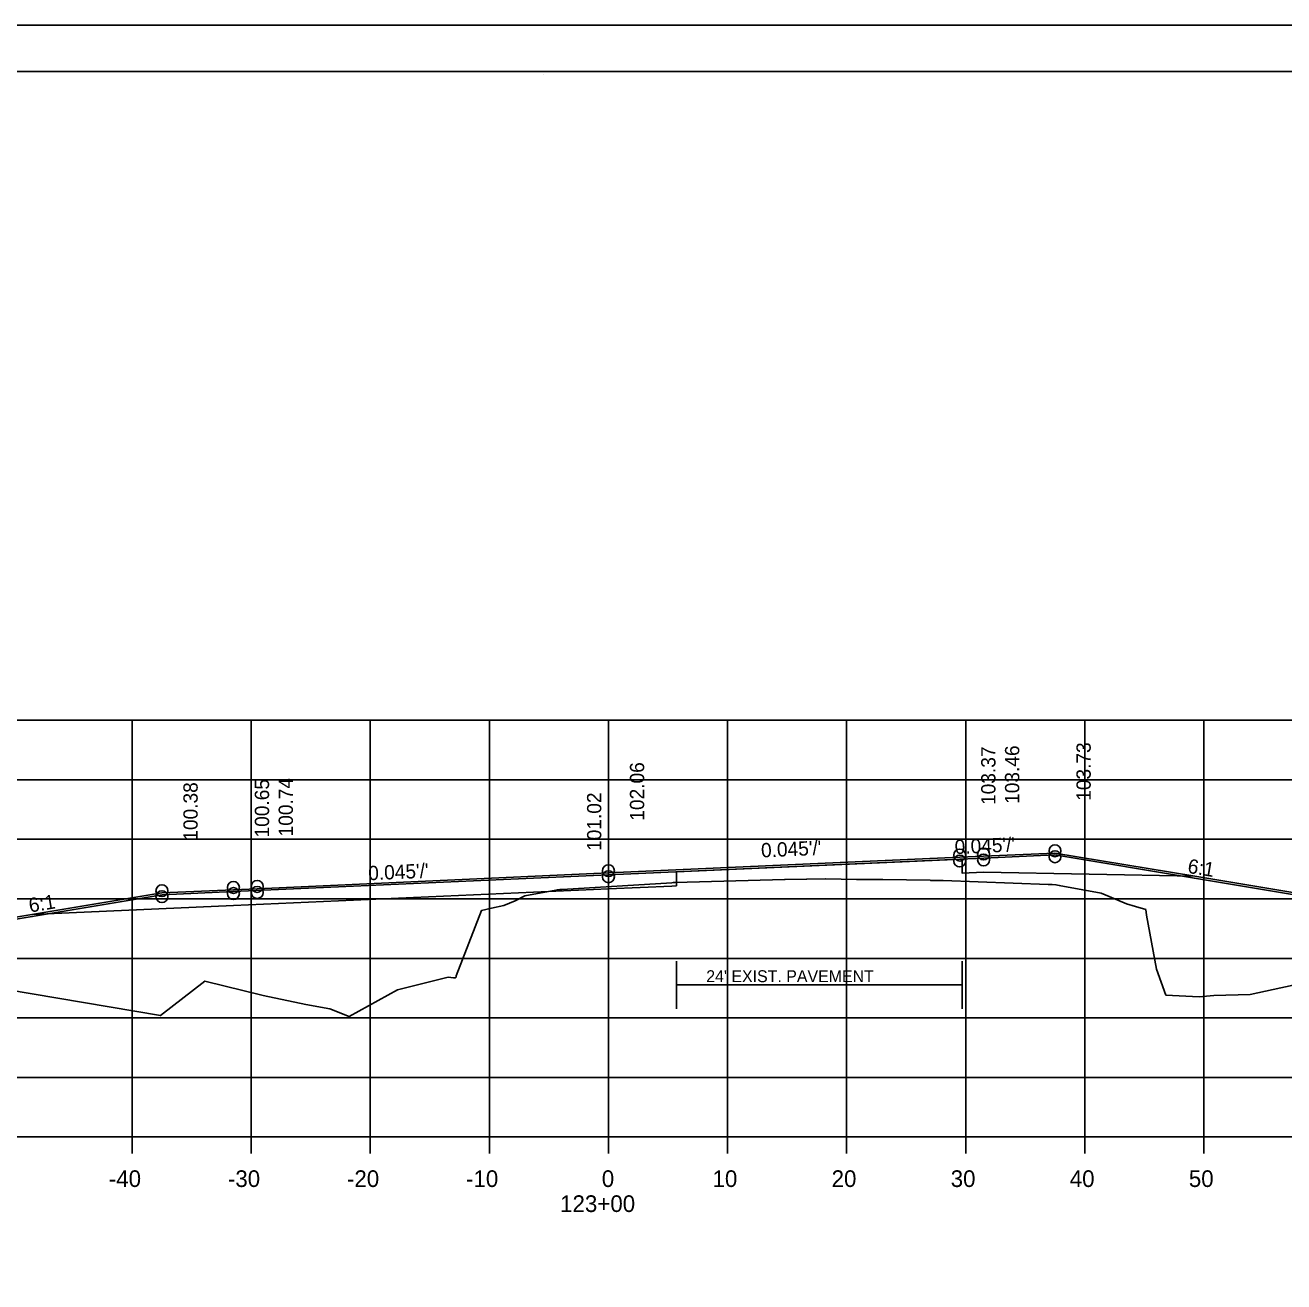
# Model space of a CAD drawing. Extents: x 1175611 to 1176402, y -433344 to -416213.
# Drawn here: x 1175732 to 1175837.7, y -431529 to -431423.5 of the extents above; entities that cross this region are included whole.
import ezdxf

# ---------------------------------------------------------------- set-up
doc = ezdxf.new("R2010")
doc.units = 0
for name, color, linetype in [('Default', 7, 'Continuous'), ('R_Alt Surface', 7, 'Continuous'), ('R_Axis', 7, 'Continuous'), ('R_Axis Annot', 7, 'Continuous'), ('R_Border', 7, 'Continuous'), ('R_Draft', 7, 'Continuous'), ('R_Exist Surface', 7, 'Continuous'), ('R_Fin Surface', 7, 'Continuous'), ('R_Grid', 7, 'Continuous'), ('R_No Plot', 7, 'Continuous'), ('R_Xsect Elev', 7, 'Continuous'), ('R_Xsect Slope', 7, 'Continuous')]:
    doc.layers.add(name, color=color, linetype=linetype)

msp = doc.modelspace()

# ---------------------------------------------------------------- linework, layer by layer
at = {"layer": 'Default'}
msp.add_lwpolyline([(1175689.4, -431502.15), (1175702.5, -431506.52), (1175721.51, -431500.18), (1175732.58, -431498.34), (1175743.49, -431496.52), (1175749.48, -431496.25), (1175780.98, -431494.85), (1175810.48, -431493.53), (1175812.48, -431493.44), (1175818.46, -431493.17), (1175830.18, -431495.13), (1175840.43, -431496.83), (1175857.93, -431502.67)], dxfattribs=at)
at = {"layer": 'R_Alt Surface'}
msp.add_lwpolyline([(1175732.55, -431498.18), (1175749.47, -431497.42), (1175780.97, -431496.01), (1175786.28, -431495.78), (1175786.67, -431495.76), (1175786.67, -431494.59), (1175810.67, -431493.52), (1175810.67, -431494.69), (1175812.47, -431494.61), (1175830.21, -431494.96)], dxfattribs=at)
at = {"layer": 'R_Axis'}
for p, q in [((1175640.97, -431516.85), (1175920.97, -431516.85)), ((1175740.97, -431518.25), (1175740.97, -431516.85)), ((1175750.97, -431518.25), (1175750.97, -431516.85)), ((1175760.97, -431518.25), (1175760.97, -431516.85)), ((1175770.97, -431518.25), (1175770.97, -431516.85)), ((1175780.97, -431518.25), (1175780.97, -431516.85)), ((1175790.97, -431518.25), (1175790.97, -431516.85)), ((1175800.97, -431518.25), (1175800.97, -431516.85)), ((1175810.97, -431518.25), (1175810.97, -431516.85)), ((1175820.97, -431518.25), (1175820.97, -431516.85)), ((1175830.97, -431518.25), (1175830.97, -431516.85))]:
    msp.add_line(p, q, dxfattribs=at)
at = {"layer": 'R_Border'}
for p, q in [((1175622.97, -431427.39), (1175939.15, -431427.39)), ((1175775.49, -431427.65), (1175775.49, -431427.65)), ((1175775.49, -431427.65), (1175775.49, -431427.65))]:
    msp.add_line(p, q, dxfattribs=at)
at = {"layer": 'R_Draft'}
for q in [(1175786.67, -431504.08), (1175810.67, -431504.08)]:
    msp.add_line((1175798.67, -431504.08), q, dxfattribs=at)
for points in [[(1175786.67, -431506.08), (1175786.67, -431502.08)], [(1175810.67, -431506.08), (1175810.67, -431502.08)]]:
    msp.add_lwpolyline(points, dxfattribs=at)
at = {"layer": 'R_Exist Surface'}
msp.add_lwpolyline([(1175728.23, -431504.09), (1175743.34, -431506.65), (1175747.07, -431503.78), (1175751.98, -431504.98), (1175755.55, -431505.72), (1175757.56, -431506.08), (1175759.19, -431506.74), (1175763.26, -431504.49), (1175767.52, -431503.44), (1175767.96, -431503.48), (1175768.12, -431503.48), (1175768.17, -431503.43), (1175768.18, -431503.33), (1175770.3, -431497.84), (1175771.15, -431497.63), (1175772.17, -431497.41), (1175773.13, -431497.01), (1175773.95, -431496.59), (1175776.56, -431496.13), (1175776.67, -431496.11), (1175776.72, -431496.1), (1175776.89, -431496.08), (1175777.07, -431496.07), (1175786.28, -431495.5), (1175786.41, -431495.49), (1175786.44, -431495.49), (1175786.56, -431495.48), (1175795.74, -431495.22), (1175795.82, -431495.22), (1175797.6, -431495.2), (1175797.63, -431495.2), (1175797.64, -431495.2), (1175799.2, -431495.18), (1175799.23, -431495.18), (1175801.79, -431495.24), (1175801.82, -431495.24), (1175804, -431495.22), (1175804.02, -431495.22), (1175808, -431495.29), (1175808.02, -431495.3), (1175809.06, -431495.3), (1175809.07, -431495.3), (1175817.9, -431495.65), (1175818.22, -431495.66), (1175818.55, -431495.67), (1175818.67, -431495.7), (1175818.82, -431495.72), (1175822.36, -431496.38), (1175823.03, -431496.67), (1175824.47, -431497.27), (1175825.23, -431497.5), (1175826.09, -431497.76), (1175826.15, -431498.22), (1175827, -431502.75), (1175827.79, -431504.94), (1175830.57, -431505.08), (1175831.8, -431504.98), (1175834.86, -431504.89), (1175840.4, -431503.69)], dxfattribs=at)
at = {"layer": 'R_Fin Surface'}
msp.add_lwpolyline([(1175689.45, -431502), (1175702.5, -431506.35), (1175721.47, -431500.02), (1175732.55, -431498.18), (1175743.47, -431496.36), (1175749.47, -431496.09), (1175751.47, -431496), (1175780.97, -431494.68), (1175810.47, -431493.36), (1175812.47, -431493.27), (1175818.47, -431493.01), (1175830.21, -431494.96), (1175840.47, -431496.67), (1175857.98, -431502.51)], dxfattribs=at)
msp.add_lwpolyline([(1175689.45, -431502), (1175702.5, -431506.35), (1175721.47, -431500.02), (1175732.55, -431498.18), (1175743.47, -431496.36), (1175749.47, -431496.09), (1175751.47, -431496), (1175780.97, -431494.68), (1175810.47, -431493.36), (1175812.47, -431493.27), (1175818.47, -431493.01), (1175830.21, -431494.96), (1175840.47, -431496.67), (1175857.98, -431502.51)], dxfattribs=at)
at = {"layer": 'R_Grid'}
for p, q in [((1175640.97, -431481.85), (1175920.97, -431481.85)), ((1175740.97, -431516.85), (1175740.97, -431481.85)), ((1175750.97, -431516.85), (1175750.97, -431481.85)), ((1175760.97, -431516.85), (1175760.97, -431481.85)), ((1175770.97, -431516.85), (1175770.97, -431481.85)), ((1175780.97, -431516.85), (1175780.97, -431481.85)), ((1175790.97, -431516.85), (1175790.97, -431481.85)), ((1175800.97, -431516.85), (1175800.97, -431481.85)), ((1175810.97, -431516.85), (1175810.97, -431481.85)), ((1175820.97, -431516.85), (1175820.97, -431481.85)), ((1175830.97, -431516.85), (1175830.97, -431481.85)), ((1175640.97, -431486.85), (1175920.97, -431486.85)), ((1175640.97, -431491.85), (1175920.97, -431491.85)), ((1175640.97, -431496.85), (1175920.97, -431496.85)), ((1175640.97, -431501.85), (1175920.97, -431501.85)), ((1175640.97, -431506.85), (1175920.97, -431506.85)), ((1175640.97, -431511.85), (1175920.97, -431511.85)), ((1175640.97, -431516.85), (1175920.97, -431516.85))]:
    msp.add_line(p, q, dxfattribs=at)
at = {"layer": 'R_No Plot'}
msp.add_line((1175610.57, -431423.49), (1175943.91, -431423.49), dxfattribs=at)
msp.add_lwpolyline([(1175610.57, -431423.49), (1175943.91, -431423.49), (1175943.91, -431636.83), (1175610.57, -431636.83)], close=True, dxfattribs=at)
for centre in [(1175818.47, -431492.82), (1175810.47, -431493.18), (1175810.47, -431493.68), (1175812.47, -431493.09), (1175812.47, -431493.59), (1175818.47, -431493.32), (1175780.97, -431494.49), (1175780.97, -431495), (1175749.47, -431495.9), (1175751.47, -431495.81), (1175743.47, -431496.17), (1175743.47, -431496.67), (1175749.47, -431496.41), (1175751.47, -431496.32)]:
    msp.add_circle(centre, 0.5, dxfattribs=at)

# ---------------------------------------------------------------- texts
at = {"layer": 'R_Axis Annot'}
for s, p in [('-40', (1175739.01, -431521.05)), ('-30', (1175749.01, -431521.05)), ('-20', (1175759.01, -431521.05)), ('-10', (1175769.01, -431521.05)), ('0', (1175780.41, -431521.05)), ('10', (1175789.71, -431521.05)), ('20', (1175799.71, -431521.05)), ('30', (1175809.71, -431521.05)), ('40', (1175819.71, -431521.05)), ('50', (1175829.71, -431521.05)), ('123+00', (1175776.91, -431523.15))]:
    msp.add_text(s, height=1.4, dxfattribs=at).set_placement(p)
at = {"layer": 'R_Draft'}
msp.add_text("24' EXIST. PAVEMENT", height=1, dxfattribs=at).set_placement((1175789.18, -431503.85))
at = {"layer": 'R_Xsect Elev'}
for s, p in [('103.73', (1175821.47, -431488.62)), ('103.37', (1175813.47, -431488.97)), ('103.46', (1175815.47, -431488.88)), ('102.06', (1175783.97, -431490.29)), ('100.38', (1175746.47, -431491.97)), ('100.65', (1175752.47, -431491.7)), ('100.74', (1175754.47, -431491.61)), ('101.02', (1175780.37, -431492.83))]:
    msp.add_text(s, height=1.2, rotation=90, dxfattribs=at).set_placement(p)
at = {"layer": 'R_Xsect Slope'}
for s, rotation, p in [("0.045'/'", 2.5576, (1175793.81, -431493.38)), ("0.045'/'", 2.5576, (1175810.07, -431493.1)), ('6:1', 350.5377, (1175829.55, -431494.66)), ("0.045'/'", 2.5576, (1175760.82, -431495.3)), ('6:1', 9.4623, (1175732.39, -431498.01))]:
    msp.add_text(s, height=1.2, rotation=rotation, dxfattribs=at).set_placement(p)

doc.saveas('drawing.dxf')
